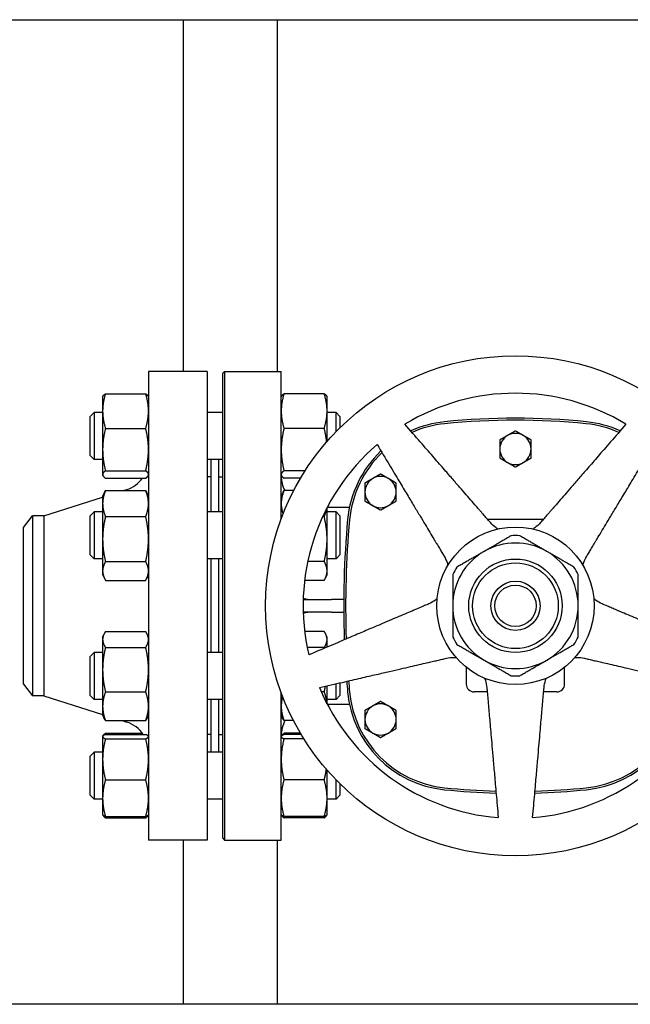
# Model space of a CAD drawing. Header units: inches. Extents: x 18 to 846, y -67 to 561.
# Tile 496 of 656: x 489.5 to 499.27, y 277.29 to 293.04. Entities that reach past the tile are written whole.
import ezdxf

# ---------------------------------------------------------------- set-up
doc = ezdxf.new("R2010")
doc.units = ezdxf.units.IN
doc.header["$LTSCALE"] = 24
doc.header["$MEASUREMENT"] = 0
doc.layers.add('Visible (ANSI)', color=7, linetype='Continuous', lineweight=30)

msp = doc.modelspace()

# ---------------------------------------------------------------- linework, layer by layer
at = {"layer": 'Visible (ANSI)'}
for p, q in [((476.73293, 293.04286), (505.92843, 293.04286)), ((492.11593, 293.04286), (492.11593, 287.41786)), ((493.61593, 293.04286), (493.61593, 287.41786)), ((491.55843, 287.41786), (491.55843, 279.91786)), ((492.49843, 287.41786), (491.55843, 287.41786)), ((492.49843, 287.41786), (492.49843, 279.91786)), ((492.74593, 287.38661), (492.77718, 287.41786)), ((492.74593, 279.94911), (492.74593, 287.38661)), ((492.77718, 287.41786), (492.77718, 279.91786)), ((492.77718, 287.41786), (493.68343, 287.41786)), ((493.68343, 285.05981), (493.68343, 287.41786)), ((490.82443, 287.00907), (490.82858, 287.01797)), ((490.82443, 287.00907), (490.82443, 286.78257)), ((490.86952, 287.06055), (491.51334, 287.06055)), ((491.55843, 287.00907), (491.55428, 287.01797)), ((493.68343, 287.00907), (493.68758, 287.01797)), ((494.37234, 287.06055), (493.72852, 287.06055)), ((494.41743, 287.00907), (494.41328, 287.01797)), ((494.41743, 286.78257), (494.41743, 287.00907)), ((490.62343, 286.69657), (490.68593, 286.75907)), ((490.62343, 286.07157), (490.62343, 286.69657)), ((490.68593, 286.75907), (490.68593, 286.00907)), ((490.82443, 286.75907), (490.68593, 286.75907)), ((490.82443, 286.78257), (490.82443, 286.16634)), ((492.74593, 286.75907), (492.49843, 286.75907)), ((494.41743, 286.29536), (494.41743, 286.78257)), ((494.56093, 286.75907), (494.41743, 286.75907)), ((494.56093, 286.45152), (494.56093, 286.75907)), ((494.62343, 286.69657), (494.56093, 286.75907)), ((494.62343, 286.69657), (494.62343, 286.5146)), ((490.86952, 286.50458), (491.51334, 286.50458)), ((494.37234, 286.50458), (493.72852, 286.50458)), ((490.62343, 286.07157), (490.68593, 286.00907)), ((490.82443, 286.16634), (490.82443, 285.76785)), ((490.82443, 286.00907), (490.68593, 286.00907)), ((492.74593, 286.00907), (492.49843, 286.00907)), ((492.55843, 286.00907), (492.55843, 285.16795)), ((492.67843, 286.00907), (492.67843, 285.16795)), ((490.82443, 285.76785), (490.82443, 285.75907)), ((490.82443, 285.75907), (490.82858, 285.75017)), ((490.86952, 285.8281), (491.51334, 285.8281)), ((490.86952, 285.70759), (491.51334, 285.70759)), ((491.55843, 285.75907), (491.55428, 285.75017)), ((492.55843, 285.72786), (492.49843, 285.72786)), ((492.68343, 285.16795), (492.68343, 285.72786)), ((492.68343, 285.72786), (492.74593, 285.72786)), ((493.68343, 285.75907), (493.68758, 285.75017)), ((494.06692, 285.8281), (493.72852, 285.8281)), ((493.99257, 285.70759), (493.72852, 285.70759)), ((492.68343, 285.60786), (492.67843, 285.60786)), ((489.8851, 285.10786), (490.82443, 285.40538)), ((490.82443, 285.41795), (490.85355, 285.48041)), ((490.82443, 285.41795), (490.82443, 285.30249)), ((490.86952, 285.51145), (491.51334, 285.51145)), ((491.15932, 285.51145), (491.2094, 285.52732)), ((491.55843, 285.41795), (491.5293, 285.48041)), ((493.68343, 285.41795), (493.71255, 285.48041)), ((493.88361, 285.51145), (493.72852, 285.51145)), ((490.82443, 285.30249), (490.82443, 284.73427)), ((494.41743, 284.73427), (494.41743, 285.2375)), ((494.42013, 285.24267), (494.77633, 285.24267)), ((489.55843, 284.92036), (489.7023, 285.10786)), ((489.8851, 285.10786), (489.7023, 285.10786)), ((489.7023, 285.10786), (489.7023, 282.22786)), ((489.8851, 285.10786), (489.8851, 282.22786)), ((490.62343, 285.10545), (490.68593, 285.16795)), ((490.62343, 284.48045), (490.62343, 285.10545)), ((490.68593, 285.16795), (490.68593, 284.41795)), ((490.82443, 285.16795), (490.68593, 285.16795)), ((490.86952, 285.09352), (491.51334, 285.09352)), ((492.74593, 285.16795), (492.49843, 285.16795)), ((494.37234, 285.09352), (494.34676, 285.09352)), ((494.56093, 285.16795), (494.41743, 285.16795)), ((494.56093, 284.41795), (494.56093, 285.16795)), ((494.62343, 285.10545), (494.56093, 285.16795)), ((494.62343, 285.10545), (494.62343, 284.48045)), ((489.55843, 282.41536), (489.55843, 284.92036)), ((497.87614, 285.04582), (496.99071, 285.04582)), ((490.82443, 284.73427), (490.82443, 284.22474)), ((494.41743, 284.22474), (494.41743, 284.73427)), ((490.62343, 284.48045), (490.68593, 284.41795)), ((494.62343, 284.48045), (494.56093, 284.41795)), ((490.82443, 284.41795), (490.68593, 284.41795)), ((490.86952, 284.37502), (491.51334, 284.37502)), ((492.74593, 284.41795), (492.49843, 284.41795)), ((492.55843, 284.41795), (492.55843, 282.91778)), ((492.67843, 284.41795), (492.67843, 282.91778)), ((492.68343, 282.91778), (492.68343, 284.41795)), ((494.37234, 284.37502), (494.10778, 284.37502)), ((494.56093, 284.41795), (494.41743, 284.41795)), ((490.82443, 284.22474), (490.82443, 284.16795)), ((490.82443, 284.16795), (490.85355, 284.1055)), ((491.55843, 284.16795), (491.5293, 284.1055)), ((494.41743, 284.16795), (494.3883, 284.1055)), ((494.41743, 284.16795), (494.41743, 284.22474)), ((490.86952, 284.07445), (491.51334, 284.07445)), ((494.37234, 284.07445), (494.05783, 284.07445)), ((494.0349, 283.76786), (494.48843, 283.76786)), ((494.68376, 283.76786), (494.48843, 283.76786)), ((494.48843, 283.56786), (494.0349, 283.56786)), ((494.48843, 283.56786), (494.68376, 283.56786)), ((490.82443, 283.16778), (490.84391, 283.20954)), ((490.86952, 283.25433), (491.51334, 283.25433)), ((491.55843, 283.16778), (491.53895, 283.20954)), ((494.37234, 283.25433), (494.05867, 283.25433)), ((494.41743, 283.16778), (494.39795, 283.20954)), ((490.82443, 283.16778), (490.82443, 283.12862)), ((490.82443, 283.12862), (490.82443, 282.64714)), ((494.41743, 283.12862), (494.41743, 283.16778)), ((494.41743, 283.00676), (494.41743, 283.12862)), ((490.62343, 282.85528), (490.68593, 282.91778)), ((490.68593, 282.91778), (490.68593, 282.16778)), ((490.82443, 282.91778), (490.68593, 282.91778)), ((490.86952, 283.00292), (491.51334, 283.00292)), ((492.74593, 282.91778), (492.49843, 282.91778)), ((494.37234, 283.00292), (494.09909, 283.00292)), ((490.62343, 282.23028), (490.62343, 282.85528)), ((490.82443, 282.64714), (490.82443, 282.06129)), ((496.64603, 282.6844), (496.64603, 282.41491)), ((498.22083, 282.41491), (498.22083, 282.6844)), ((489.55843, 282.41536), (489.7023, 282.22786)), ((494.56093, 282.16778), (494.56093, 282.41981)), ((494.62343, 282.43424), (494.62343, 282.23028)), ((490.86952, 282.29136), (491.51334, 282.29136)), ((493.68343, 279.91786), (493.68343, 282.27592)), ((494.37234, 282.29136), (494.32453, 282.29136)), ((494.41743, 282.09823), (494.41743, 282.38668)), ((496.98191, 282.28991), (496.77103, 282.28991)), ((498.09583, 282.28991), (497.88495, 282.28991)), ((489.8851, 282.22786), (489.7023, 282.22786)), ((489.8851, 282.22786), (490.82443, 281.93035)), ((490.62343, 282.23028), (490.68593, 282.16778)), ((490.82443, 282.16778), (490.68593, 282.16778)), ((492.74593, 282.16778), (492.49843, 282.16778)), ((492.55843, 282.16778), (492.55843, 281.32666)), ((492.67843, 282.16778), (492.67843, 281.32666)), ((492.68343, 281.60786), (492.68343, 282.16778)), ((494.56093, 282.16778), (494.41743, 282.16778)), ((494.42013, 282.09306), (494.77633, 282.09306)), ((494.62343, 282.23028), (494.56093, 282.16778)), ((490.82443, 282.06129), (490.82443, 281.91778)), ((490.82443, 281.91778), (490.84391, 281.87601)), ((490.86952, 281.83122), (491.51334, 281.83122)), ((491.13739, 281.83122), (491.2094, 281.80841)), ((491.55843, 281.91778), (491.53895, 281.87601)), ((493.68343, 281.91778), (493.70291, 281.87601)), ((493.88002, 281.83122), (493.72852, 281.83122)), ((490.86952, 281.62814), (491.46111, 281.62814)), ((492.68343, 281.72786), (492.67843, 281.72786)), ((493.99257, 281.62814), (493.72852, 281.62814)), ((490.82443, 281.57666), (490.82572, 281.57943)), ((490.82443, 281.57666), (490.82443, 281.5739)), ((490.82443, 281.5739), (490.82443, 281.21196)), ((490.82572, 281.57943), (490.82858, 281.58556)), ((490.86952, 281.60778), (491.51334, 281.60778)), ((490.86952, 281.54002), (491.51334, 281.54002)), ((491.55843, 281.57666), (491.55714, 281.57943)), ((492.55843, 281.60786), (492.49843, 281.60786)), ((492.68343, 281.60786), (492.74593, 281.60786)), ((493.68343, 281.57666), (493.68472, 281.57943)), ((493.68472, 281.57943), (493.68758, 281.58556)), ((494.00472, 281.60778), (493.72852, 281.60778)), ((494.04636, 281.54002), (493.72852, 281.54002)), ((490.62343, 281.26416), (490.68593, 281.32666)), ((490.68593, 281.32666), (490.68593, 280.57666)), ((490.82443, 281.32666), (490.68593, 281.32666)), ((492.74593, 281.32666), (492.49843, 281.32666)), ((490.62343, 280.63916), (490.62343, 281.26416)), ((490.82443, 281.21196), (490.82443, 280.58972)), ((494.41743, 280.58972), (494.41743, 281.04037)), ((490.86952, 280.8839), (491.51334, 280.8839)), ((494.37234, 280.8839), (493.72852, 280.8839)), ((494.56093, 280.57666), (494.56093, 280.88421)), ((494.62343, 280.82113), (494.62343, 280.63916)), ((490.62343, 280.63916), (490.68593, 280.57666)), ((490.82443, 280.57666), (490.68593, 280.57666)), ((490.82443, 280.58972), (490.82443, 280.32666)), ((492.74593, 280.57666), (492.49843, 280.57666)), ((494.41743, 280.32666), (494.41743, 280.58972)), ((494.56093, 280.57666), (494.41743, 280.57666)), ((494.62343, 280.63916), (494.56093, 280.57666)), ((490.82443, 280.32666), (490.82572, 280.32389)), ((490.82572, 280.32389), (490.82858, 280.31776)), ((490.86952, 280.29554), (491.51334, 280.29554)), ((490.86952, 280.27518), (491.51334, 280.27518)), ((491.55714, 280.32389), (491.55428, 280.31776)), ((491.55843, 280.32666), (491.55714, 280.32389)), ((493.68343, 280.32666), (493.68472, 280.32389)), ((493.68472, 280.32389), (493.68758, 280.31776)), ((494.37234, 280.29554), (493.72852, 280.29554)), ((494.37234, 280.27518), (493.72852, 280.27518)), ((494.41614, 280.32389), (494.41328, 280.31776)), ((494.41743, 280.32666), (494.41614, 280.32389)), ((492.49843, 279.91786), (491.55843, 279.91786)), ((492.11593, 279.91786), (492.11593, 277.29286)), ((492.74593, 279.94911), (492.77718, 279.91786)), ((492.77718, 279.91786), (493.68343, 279.91786)), ((493.61593, 279.91786), (493.61593, 277.29286)), ((505.92843, 277.29286), (476.73293, 277.29286))]:
    msp.add_line(p, q, dxfattribs=at)
for radius in [4, 1.25984, 0.74803, 0.68553, 0.3937, 0.3312]:
    msp.add_circle((497.43343, 283.66786), radius, dxfattribs=at)
for centre, radius, start, end in [((497.43343, 283.66786), 3.4, 58.64927, 121.35073), ((497.43343, 275.44739), 11.22047, 84.182164, 95.817836), ((496.47165, 284.88671), 1.73228, 95.817836, 114.357428), ((496.47165, 284.88671), 1.70103, 95.817836, 114.042525), ((497.43343, 275.44739), 11.18922, 84.182164, 95.817836), ((498.39521, 284.88671), 1.70103, 65.957475, 84.182165), ((498.39521, 284.88671), 1.73228, 65.642572, 84.182165), ((497.43343, 286.17574), 0.25, 120, 180), ((497.43343, 286.17574), 0.25, 60, 120), ((497.43343, 286.17574), 0.25, 0, 60), ((497.43343, 283.66786), 3.4, 130.64927, 193.35073), ((496.47165, 284.88671), 1.73228, 133.442646, 174.744707), ((496.47165, 284.88671), 1.70103, 133.674999, 174.744707), ((497.43343, 286.17574), 0.25, 180, 240), ((497.43343, 286.17574), 0.25, 300, 0), ((497.43343, 286.17574), 0.25, 240, 300), ((491.05843, 286.00398), 0.5, 287.574716, 323.645749), ((494.18343, 285.74267), 0.5, 180, 207.543912), ((495.27398, 285.48676), 0.25, 60, 120), ((495.27398, 285.48676), 0.25, 120, 180), ((495.27398, 285.48676), 0.25, 0, 60), ((495.27398, 285.48676), 0.25, 180, 240), ((495.27398, 285.48676), 0.25, 300, 0), ((495.27398, 285.48676), 0.25, 240, 300), ((509.7228, 283.66786), 15.03937, 174.744704, 182.072997), ((509.7228, 283.66786), 15.00812, 174.744704, 182.027369), ((497.43343, 283.66786), 1.12205, 86.525352, 93.474648), ((497.43343, 283.66786), 1.00394, 60, 120), ((497.43343, 283.66786), 1.00394, 120, 180), ((497.43343, 283.66786), 1.00394, 0, 60), ((497.43343, 283.66786), 1.12205, 146.525352, 153.474648), ((497.43343, 283.66786), 1.12205, 26.525352, 33.474648), ((497.43343, 283.66786), 1.00394, 180, 240), ((497.43343, 283.66786), 1.00394, 300, 0), ((497.43343, 283.66786), 1.12205, 206.525352, 213.474648), ((497.43343, 283.66786), 1.12205, 326.525352, 333.474648), ((497.43343, 283.66786), 1.00394, 240, 300), ((509.7228, 283.66786), 15.03937, 184.60919, 185.255296), ((509.7228, 283.66786), 15.00812, 184.591592, 185.255296), ((496.77103, 282.41491), 0.125, 180, 270), ((497.43343, 283.66786), 1.12205, 266.525352, 273.474648), ((498.09583, 282.41491), 0.125, 270, 0), ((497.43343, 283.66786), 3.4, 202.64927, 265.35073), ((496.47165, 282.44902), 1.73228, 185.255296, 264.182161), ((496.47165, 282.44902), 1.70103, 185.255296, 264.182161), ((497.43343, 283.66786), 3.4, 274.64927, 337.35073), ((498.39521, 282.44902), 1.70103, 275.817836, 354.744707), ((498.39521, 282.44902), 1.73228, 275.817836, 354.744707), ((495.27398, 281.84897), 0.25, 60, 120), ((495.27398, 281.84897), 0.25, 120, 180), ((495.27398, 281.84897), 0.25, 0, 60), ((491.05843, 281.33175), 0.5, 33.50812, 72.425284), ((494.18343, 281.59306), 0.5, 151.554839, 180), ((495.27398, 281.84897), 0.25, 180, 240), ((495.27398, 281.84897), 0.25, 300, 0), ((495.27398, 281.84897), 0.25, 240, 300), ((497.43343, 291.88834), 11.22047, 264.182163, 268.416919), ((497.43343, 291.88834), 11.18922, 264.182163, 268.398452), ((497.43343, 291.88834), 11.22047, 271.583081, 275.817836), ((497.43343, 291.88834), 11.18922, 271.601548, 275.817836)]:
    msp.add_arc(centre, radius, start, end, dxfattribs=at)
for points, weights in [([(490.86952, 287.06055), (490.82443, 286.91158), (490.82443, 286.78257)], [1, 1.0379548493, 1]), ([(490.82858, 287.01797), (490.83786, 287.03788), (490.86952, 287.06055)], [1.01611555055, 1.02634702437, 1]), ([(491.51334, 287.06055), (491.54499, 287.03788), (491.55428, 287.01797)], [1, 1.02634702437, 1.01611555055]), ([(491.55843, 286.78257), (491.55843, 286.91158), (491.51334, 287.06055)], [1, 1.0379548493, 1]), ([(493.72852, 287.06055), (493.68343, 286.91158), (493.68343, 286.78257)], [1, 1.0379548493, 1]), ([(493.68758, 287.01797), (493.69686, 287.03788), (493.72852, 287.06055)], [1.01611555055, 1.02634702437, 1]), ([(494.41743, 286.78257), (494.41743, 286.91158), (494.37234, 287.06055)], [1, 1.0379548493, 1]), ([(494.37234, 287.06055), (494.40399, 287.03788), (494.41328, 287.01797)], [1, 1.02634702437, 1.01611555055]), ([(490.82443, 286.78257), (490.82443, 286.65355), (490.86952, 286.50458)], [1, 1.0379548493, 1]), ([(491.51334, 286.50458), (491.55843, 286.65355), (491.55843, 286.78257)], [1, 1.0379548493, 1]), ([(493.68343, 286.78257), (493.68343, 286.65355), (493.72852, 286.50458)], [1, 1.0379548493, 1]), ([(494.37234, 286.50458), (494.41743, 286.65355), (494.41743, 286.78257)], [1, 1.0379548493, 1]), ([(490.86952, 286.50458), (490.82443, 286.32332), (490.82443, 286.16634)], [1, 1.0379548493, 1]), ([(491.55843, 286.16634), (491.55843, 286.32332), (491.51334, 286.50458)], [1, 1.0379548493, 1]), ([(493.72852, 286.50458), (493.68343, 286.32332), (493.68343, 286.16634)], [1, 1.0379548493, 1]), ([(494.41119, 286.28819), (494.4009, 286.38976), (494.37234, 286.50458)], [1.01779547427, 1.02371349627, 1]), ([(497.0323, 284.99797), (496.63553, 285.45441), (495.66449, 286.57146)], [2.0263127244, 1.58117079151, 1]), ([(499.20237, 286.57146), (498.23133, 285.45441), (497.83455, 284.99797)], [1, 1.58117079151, 2.0263127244]), ([(497.30843, 286.39225), (497.25042, 286.35875), (497.18343, 286.32008)], [1, 1.04314139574, 1.01001874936]), ([(497.43343, 286.46441), (497.36644, 286.42574), (497.30843, 286.39225)], [1.01001874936, 1.04314139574, 1]), ([(497.55843, 286.39225), (497.50042, 286.42574), (497.43343, 286.46441)], [1, 1.04314139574, 1.01001874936]), ([(497.68343, 286.32008), (497.61644, 286.35875), (497.55843, 286.39225)], [1.01001874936, 1.04314139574, 1]), ([(495.21858, 286.24748), (495.98089, 284.97879), (496.29238, 284.46038)], [1, 1.58117079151, 2.0263127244]), ([(497.18343, 286.32008), (497.18343, 286.24273), (497.18343, 286.17574)], [1.01001874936, 1.04314139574, 1]), ([(497.68343, 286.17574), (497.68343, 286.24273), (497.68343, 286.32008)], [1, 1.04314139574, 1.01001874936]), ([(498.57448, 284.46038), (498.88597, 284.97879), (499.64828, 286.24748)], [2.0263127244, 1.58117079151, 1]), ([(490.82443, 286.16634), (490.82443, 286.00936), (490.86952, 285.8281)], [1, 1.0379548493, 1]), ([(491.51334, 285.8281), (491.55843, 286.00936), (491.55843, 286.16634)], [1, 1.0379548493, 1]), ([(493.68343, 286.16634), (493.68343, 286.00936), (493.72852, 285.8281)], [1, 1.0379548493, 1]), ([(497.18343, 286.17574), (497.18343, 286.10875), (497.18343, 286.0314)], [1, 1.04314139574, 1.01001874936]), ([(497.18343, 286.0314), (497.25042, 285.99273), (497.30843, 285.95923)], [1.01001874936, 1.04314139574, 1]), ([(497.55843, 285.95923), (497.61644, 285.99273), (497.68343, 286.0314)], [1, 1.04314139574, 1.01001874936]), ([(497.68343, 286.0314), (497.68343, 286.10875), (497.68343, 286.17574)], [1.01001874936, 1.04314139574, 1]), ([(497.30843, 285.95923), (497.36644, 285.92574), (497.43343, 285.88706)], [1, 1.04314139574, 1.01001874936]), ([(497.43343, 285.88706), (497.50042, 285.92574), (497.55843, 285.95923)], [1.01001874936, 1.04314139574, 1]), ([(490.86952, 285.8281), (490.82443, 285.79581), (490.82443, 285.76785)], [1, 1.0379548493, 1]), ([(490.82443, 285.76785), (490.82443, 285.73988), (490.86952, 285.70759)], [1, 1.0379548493, 1]), ([(491.55843, 285.76785), (491.55843, 285.79581), (491.51334, 285.8281)], [1, 1.0379548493, 1]), ([(491.51334, 285.70759), (491.55843, 285.73988), (491.55843, 285.76785)], [1, 1.0379548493, 1]), ([(493.72852, 285.8281), (493.68343, 285.79581), (493.68343, 285.76785)], [1, 1.0379548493, 1]), ([(493.68343, 285.76785), (493.68343, 285.73988), (493.72852, 285.70759)], [1, 1.0379548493, 1]), ([(495.27398, 285.77544), (495.20699, 285.73676), (495.14898, 285.70327)], [1.01001874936, 1.04314139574, 1]), ([(495.39898, 285.70327), (495.34097, 285.73676), (495.27398, 285.77544)], [1, 1.04314139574, 1.01001874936]), ([(495.14898, 285.70327), (495.09097, 285.66978), (495.02398, 285.6311)], [1, 1.04314139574, 1.01001874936]), ([(495.02398, 285.6311), (495.02398, 285.55375), (495.02398, 285.48676)], [1.01001874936, 1.04314139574, 1]), ([(495.52398, 285.6311), (495.45699, 285.66978), (495.39898, 285.70327)], [1.01001874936, 1.04314139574, 1]), ([(495.52398, 285.48676), (495.52398, 285.55375), (495.52398, 285.6311)], [1, 1.04314139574, 1.01001874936]), ([(490.86952, 285.51145), (490.82443, 285.39947), (490.82443, 285.30249)], [1, 1.0379548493, 1]), ([(490.85355, 285.48041), (490.86062, 285.49556), (490.86952, 285.51145)], [1.01175569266, 1.00727059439, 1]), ([(491.55843, 285.30249), (491.55843, 285.39947), (491.51334, 285.51145)], [1, 1.0379548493, 1]), ([(491.51334, 285.51145), (491.52224, 285.49556), (491.5293, 285.48041)], [1, 1.00727059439, 1.01175569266]), ([(493.72852, 285.51145), (493.68343, 285.39947), (493.68343, 285.30249)], [1, 1.0379548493, 1]), ([(493.71255, 285.48041), (493.71962, 285.49556), (493.72852, 285.51145)], [1.01175569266, 1.00727059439, 1]), ([(495.02398, 285.48676), (495.02398, 285.41978), (495.02398, 285.34242)], [1, 1.04314139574, 1.01001874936]), ([(495.52398, 285.34242), (495.52398, 285.41978), (495.52398, 285.48676)], [1.01001874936, 1.04314139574, 1]), ([(490.82443, 285.30249), (490.82443, 285.20551), (490.86952, 285.09352)], [1, 1.0379548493, 1]), ([(491.51334, 285.09352), (491.55843, 285.20551), (491.55843, 285.30249)], [1, 1.0379548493, 1]), ([(493.68343, 285.30249), (493.68343, 285.22334), (493.7127, 285.13625)], [1, 1.03075886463, 1.01166334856]), ([(495.02398, 285.34242), (495.09097, 285.30375), (495.14898, 285.27026)], [1.01001874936, 1.04314139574, 1]), ([(495.14898, 285.27026), (495.20699, 285.23676), (495.27398, 285.19809)], [1, 1.04314139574, 1.01001874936]), ([(495.27398, 285.19809), (495.34097, 285.23676), (495.39898, 285.27026)], [1.01001874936, 1.04314139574, 1]), ([(495.39898, 285.27026), (495.45699, 285.30375), (495.52398, 285.34242)], [1, 1.04314139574, 1.01001874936]), ([(490.86952, 285.09352), (490.82443, 284.901), (490.82443, 284.73427)], [1, 1.0379548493, 1]), ([(491.55843, 284.73427), (491.55843, 284.901), (491.51334, 285.09352)], [1, 1.0379548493, 1]), ([(494.37234, 285.09352), (494.40033, 285.16304), (494.41076, 285.22461)], [1, 1.02322609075, 1.01802623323]), ([(494.41743, 284.73427), (494.41743, 284.901), (494.37234, 285.09352)], [1, 1.0379548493, 1]), ([(497.36543, 284.78785), (497.13639, 284.65561), (496.93146, 284.5373)], [1.0171026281, 1.03775343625, 1]), ([(497.9354, 284.5373), (497.73047, 284.65561), (497.50143, 284.78785)], [1, 1.03775343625, 1.0171026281]), ([(490.82443, 284.73427), (490.82443, 284.56754), (490.86952, 284.37502)], [1, 1.0379548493, 1]), ([(491.51334, 284.37502), (491.55843, 284.56754), (491.55843, 284.73427)], [1, 1.0379548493, 1]), ([(494.37234, 284.37502), (494.41743, 284.56754), (494.41743, 284.73427)], [1, 1.0379548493, 1]), ([(496.93146, 284.5373), (496.72653, 284.41898), (496.4975, 284.28675)], [1, 1.03775343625, 1.0171026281]), ([(498.36936, 284.28675), (498.14033, 284.41898), (497.9354, 284.5373)], [1.0171026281, 1.03775343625, 1]), ([(490.86952, 284.37502), (490.82443, 284.29448), (490.82443, 284.22474)], [1, 1.0379548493, 1]), ([(491.55843, 284.22474), (491.55843, 284.29448), (491.51334, 284.37502)], [1, 1.0379548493, 1]), ([(494.41743, 284.22474), (494.41743, 284.29448), (494.37234, 284.37502)], [1, 1.0379548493, 1]), ([(490.82443, 284.22474), (490.82443, 284.15499), (490.86952, 284.07445)], [1, 1.0379548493, 1]), ([(491.51334, 284.07445), (491.55843, 284.15499), (491.55843, 284.22474)], [1, 1.0379548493, 1]), ([(494.37234, 284.07445), (494.41743, 284.15499), (494.41743, 284.22474)], [1, 1.0379548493, 1]), ([(496.42949, 284.16896), (496.42949, 283.90449), (496.42949, 283.66786)], [1.0171026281, 1.03775343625, 1]), ([(498.43737, 283.66786), (498.43737, 283.90449), (498.43737, 284.16896)], [1, 1.03775343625, 1.0171026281]), ([(496.04447, 283.6974), (495.48776, 283.46109), (494.12531, 282.88277)], [2.0263127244, 1.58117079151, 1]), ([(496.42949, 283.66786), (496.42949, 283.43123), (496.42949, 283.16677)], [1, 1.03775343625, 1.0171026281]), ([(498.43737, 283.16677), (498.43737, 283.43123), (498.43737, 283.66786)], [1.0171026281, 1.03775343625, 1]), ([(500.74154, 282.88277), (499.3791, 283.46109), (498.82239, 283.6974)], [1, 1.58117079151, 2.0263127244]), ([(490.86952, 283.25433), (490.82443, 283.18696), (490.82443, 283.12862)], [1, 1.0379548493, 1]), ([(491.55843, 283.12862), (491.55843, 283.18696), (491.51334, 283.25433)], [1, 1.0379548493, 1]), ([(494.41743, 283.12862), (494.41743, 283.18696), (494.37234, 283.25433)], [1, 1.0379548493, 1]), ([(490.82443, 283.12862), (490.82443, 283.07028), (490.86952, 283.00292)], [1, 1.0379548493, 1]), ([(491.51334, 283.00292), (491.55843, 283.07028), (491.55843, 283.12862)], [1, 1.0379548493, 1]), ([(494.37234, 283.00292), (494.41743, 283.07028), (494.41743, 283.12862)], [1, 1.0379548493, 1]), ([(496.4975, 283.04898), (496.72653, 282.91674), (496.93146, 282.79843)], [1.0171026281, 1.03775343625, 1]), ([(497.9354, 282.79843), (498.14033, 282.91674), (498.36936, 283.04898)], [1, 1.03775343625, 1.0171026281]), ([(490.86952, 283.00292), (490.82443, 282.81226), (490.82443, 282.64714)], [1, 1.0379548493, 1]), ([(491.55843, 282.64714), (491.55843, 282.81226), (491.51334, 283.00292)], [1, 1.0379548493, 1]), ([(494.37559, 282.989), (494.374, 282.99592), (494.37234, 283.00292)], [1.00259078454, 1.00134290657, 1]), ([(494.29564, 282.35856), (495.73781, 282.69151), (496.32709, 282.82756)], [1, 1.58117079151, 2.0263127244]), ([(496.93146, 282.79843), (497.13639, 282.68011), (497.36543, 282.54788)], [1, 1.03775343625, 1.0171026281]), ([(497.50143, 282.54788), (497.73047, 282.68011), (497.9354, 282.79843)], [1.0171026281, 1.03775343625, 1]), ([(498.53976, 282.82756), (499.12905, 282.69151), (500.57122, 282.35856)], [2.0263127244, 1.58117079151, 1]), ([(490.82443, 282.64714), (490.82443, 282.48202), (490.86952, 282.29136)], [1, 1.0379548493, 1]), ([(491.51334, 282.29136), (491.55843, 282.48202), (491.55843, 282.64714)], [1, 1.0379548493, 1]), ([(490.86952, 282.29136), (490.82443, 282.16807), (490.82443, 282.06129)], [1, 1.0379548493, 1]), ([(491.55843, 282.06129), (491.55843, 282.16807), (491.51334, 282.29136)], [1, 1.0379548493, 1]), ([(494.37234, 282.29136), (494.38321, 282.33731), (494.39135, 282.38066)], [1, 1.00889011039, 1.01361558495]), ([(494.41598, 282.10101), (494.40956, 282.18959), (494.37234, 282.29136)], [1.011202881, 1.03112406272, 1]), ([(496.97613, 282.35601), (497.02884, 281.75352), (497.15784, 280.27905)], [2.03628035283, 1.58894872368, 1.0049190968]), ([(497.70902, 280.27905), (497.83802, 281.75352), (497.89073, 282.35601)], [1.0049190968, 1.58894872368, 2.03628035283]), ([(493.70527, 282.21844), (493.68343, 282.13703), (493.68343, 282.06129)], [1.01589404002, 1.0266269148, 1]), ([(495.27398, 282.13764), (495.20699, 282.09897), (495.14898, 282.06547)], [1.01001874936, 1.04314139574, 1]), ([(495.39898, 282.06547), (495.34097, 282.09897), (495.27398, 282.13764)], [1, 1.04314139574, 1.01001874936]), ([(490.82443, 282.06129), (490.82443, 281.95451), (490.86952, 281.83122)], [1, 1.0379548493, 1]), ([(491.51334, 281.83122), (491.55843, 281.95451), (491.55843, 282.06129)], [1, 1.0379548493, 1]), ([(493.68343, 282.06129), (493.68343, 281.95451), (493.72852, 281.83122)], [1, 1.0379548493, 1]), ([(495.14898, 282.06547), (495.09097, 282.03198), (495.02398, 281.9933)], [1, 1.04314139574, 1.01001874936]), ([(495.02398, 281.9933), (495.02398, 281.91595), (495.02398, 281.84897)], [1.01001874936, 1.04314139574, 1]), ([(495.52398, 281.9933), (495.45699, 282.03198), (495.39898, 282.06547)], [1.01001874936, 1.04314139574, 1]), ([(495.52398, 281.84897), (495.52398, 281.91595), (495.52398, 281.9933)], [1, 1.04314139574, 1.01001874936]), ([(490.86952, 281.83122), (490.85393, 281.8545), (490.84391, 281.87601)], [1, 1.01279805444, 1.01696531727]), ([(491.53895, 281.87601), (491.52892, 281.8545), (491.51334, 281.83122)], [1.01696531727, 1.01279805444, 1]), ([(493.72852, 281.83122), (493.71293, 281.8545), (493.70291, 281.87601)], [1, 1.01279805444, 1.01696531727]), ([(495.02398, 281.84897), (495.02398, 281.78198), (495.02398, 281.70463)], [1, 1.04314139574, 1.01001874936]), ([(495.52398, 281.70463), (495.52398, 281.78198), (495.52398, 281.84897)], [1.01001874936, 1.04314139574, 1]), ([(490.82858, 281.58556), (490.83786, 281.60547), (490.86952, 281.62814)], [1.01611555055, 1.02634702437, 1]), ([(490.86952, 281.62814), (490.86597, 281.61643), (490.86272, 281.60495)], [1, 1.00288298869, 1.00532800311]), ([(493.68758, 281.58556), (493.69686, 281.60547), (493.72852, 281.62814)], [1.01611555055, 1.02634702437, 1]), ([(493.72852, 281.62814), (493.72497, 281.61643), (493.72172, 281.60495)], [1, 1.00288298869, 1.00532800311]), ([(495.02398, 281.70463), (495.09097, 281.66595), (495.14898, 281.63246)], [1.01001874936, 1.04314139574, 1]), ([(495.14898, 281.63246), (495.20699, 281.59897), (495.27398, 281.56029)], [1, 1.04314139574, 1.01001874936]), ([(495.27398, 281.56029), (495.34097, 281.59897), (495.39898, 281.63246)], [1.01001874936, 1.04314139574, 1]), ([(495.39898, 281.63246), (495.45699, 281.66595), (495.52398, 281.70463)], [1, 1.04314139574, 1.01001874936]), ([(490.86952, 281.60778), (490.82443, 281.58962), (490.82443, 281.5739)], [1, 1.0379548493, 1]), ([(490.82443, 281.5739), (490.82443, 281.55817), (490.86952, 281.54002)], [1, 1.0379548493, 1]), ([(490.86952, 281.54002), (490.82443, 281.36421), (490.82443, 281.21196)], [1, 1.0379548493, 1]), ([(491.55843, 281.5739), (491.55843, 281.58962), (491.51334, 281.60778)], [1, 1.0379548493, 1]), ([(491.51334, 281.54002), (491.55843, 281.55817), (491.55843, 281.5739)], [1, 1.0379548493, 1]), ([(491.55843, 281.21196), (491.55843, 281.36421), (491.51334, 281.54002)], [1, 1.0379548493, 1]), ([(493.72852, 281.60778), (493.68343, 281.58962), (493.68343, 281.5739)], [1, 1.0379548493, 1]), ([(493.68343, 281.5739), (493.68343, 281.55817), (493.72852, 281.54002)], [1, 1.0379548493, 1]), ([(493.72852, 281.54002), (493.68343, 281.36421), (493.68343, 281.21196)], [1, 1.0379548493, 1]), ([(490.82443, 281.21196), (490.82443, 281.0597), (490.86952, 280.8839)], [1, 1.0379548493, 1]), ([(491.51334, 280.8839), (491.55843, 281.0597), (491.55843, 281.21196)], [1, 1.0379548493, 1]), ([(493.68343, 281.21196), (493.68343, 281.0597), (493.72852, 280.8839)], [1, 1.0379548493, 1]), ([(494.37234, 280.8839), (494.39521, 280.97306), (494.40627, 281.05323)], [1, 1.01889530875, 1.01897706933]), ([(490.86952, 280.8839), (490.82443, 280.72625), (490.82443, 280.58972)], [1, 1.0379548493, 1]), ([(491.55843, 280.58972), (491.55843, 280.72625), (491.51334, 280.8839)], [1, 1.0379548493, 1]), ([(493.72852, 280.8839), (493.68343, 280.72625), (493.68343, 280.58972)], [1, 1.0379548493, 1]), ([(494.41743, 280.58972), (494.41743, 280.72625), (494.37234, 280.8839)], [1, 1.0379548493, 1]), ([(490.82443, 280.58972), (490.82443, 280.45319), (490.86952, 280.29554)], [1, 1.0379548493, 1]), ([(491.51334, 280.29554), (491.55843, 280.45319), (491.55843, 280.58972)], [1, 1.0379548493, 1]), ([(493.68343, 280.58972), (493.68343, 280.45319), (493.72852, 280.29554)], [1, 1.0379548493, 1]), ([(494.37234, 280.29554), (494.41743, 280.45319), (494.41743, 280.58972)], [1, 1.0379548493, 1]), ([(490.86952, 280.29554), (490.83187, 280.3107), (490.82572, 280.32389)], [1, 1.0314924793, 1.01072411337]), ([(490.82694, 280.32169), (490.83485, 280.30001), (490.86952, 280.27518)], [1.01375847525, 1.02892942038, 1]), ([(491.55714, 280.32389), (491.55099, 280.3107), (491.51334, 280.29554)], [1.01072411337, 1.0314924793, 1]), ([(491.51334, 280.27518), (491.54801, 280.30001), (491.55591, 280.32169)], [1, 1.02892942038, 1.01375847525]), ([(493.72852, 280.29554), (493.69087, 280.3107), (493.68472, 280.32389)], [1, 1.0314924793, 1.01072411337]), ([(493.68594, 280.32169), (493.69385, 280.30001), (493.72852, 280.27518)], [1.01375847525, 1.02892942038, 1]), ([(494.41614, 280.32389), (494.40999, 280.3107), (494.37234, 280.29554)], [1.01072411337, 1.0314924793, 1]), ([(494.37234, 280.27518), (494.40701, 280.30001), (494.41491, 280.32169)], [1, 1.02892942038, 1.01375847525])]:
    msp.add_rational_spline(points, weights, degree=2, dxfattribs=at)
for points, knots in [([(497.15191, 284.89585), (497.14186, 284.90212), (497.13216, 284.90865), (497.09099, 284.9383), (497.05988, 284.96625), (497.0323, 284.99797)], [2.317982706, 2.317982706, 2.317982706, 2.317982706, 2.405578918, 2.405578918, 2.704734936, 2.704734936, 2.704734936, 2.704734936]), ([(497.83455, 284.99797), (497.80698, 284.96625), (497.77586, 284.9383), (497.7347, 284.90865), (497.72499, 284.90212), (497.71495, 284.89585)], [0.50338205, 0.50338205, 0.50338205, 0.50338205, 0.802538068, 0.802538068, 0.89013428, 0.89013428, 0.89013428, 0.89013428]), ([(496.29238, 284.46038), (496.31402, 284.42435), (496.331, 284.38612), (496.34647, 284.33781), (496.34968, 284.32657), (496.35254, 284.31508)], [0.50338205, 0.50338205, 0.50338205, 0.50338205, 0.802538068, 0.802538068, 0.89013428, 0.89013428, 0.89013428, 0.89013428]), ([(498.51432, 284.31508), (498.51718, 284.32657), (498.52039, 284.33781), (498.53586, 284.38612), (498.55283, 284.42435), (498.57448, 284.46038)], [2.317982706, 2.317982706, 2.317982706, 2.317982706, 2.405578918, 2.405578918, 2.704734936, 2.704734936, 2.704734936, 2.704734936]), ([(496.17855, 283.77959), (496.16948, 283.77198), (496.16027, 283.76476), (496.11936, 283.73477), (496.08316, 283.71382), (496.04447, 283.6974)], [2.317982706, 2.317982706, 2.317982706, 2.317982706, 2.405578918, 2.405578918, 2.704734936, 2.704734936, 2.704734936, 2.704734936]), ([(498.82239, 283.6974), (498.7837, 283.71382), (498.7475, 283.73477), (498.70659, 283.76476), (498.69738, 283.77198), (498.68831, 283.77959)], [0.50338205, 0.50338205, 0.50338205, 0.50338205, 0.802538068, 0.802538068, 0.89013428, 0.89013428, 0.89013428, 0.89013428]), ([(496.32709, 282.82756), (496.36805, 282.83702), (496.40965, 282.84134), (496.46038, 282.84113), (496.47207, 282.84071), (496.48388, 282.83988)], [0.50338205, 0.50338205, 0.50338205, 0.50338205, 0.802538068, 0.802538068, 0.89013428, 0.89013428, 0.89013428, 0.89013428]), ([(498.38298, 282.83988), (498.39479, 282.84071), (498.40648, 282.84113), (498.45721, 282.84134), (498.49881, 282.83702), (498.53976, 282.82756)], [2.317982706, 2.317982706, 2.317982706, 2.317982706, 2.405578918, 2.405578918, 2.704734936, 2.704734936, 2.704734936, 2.704734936]), ([(496.93939, 282.50893), (496.94383, 282.49795), (496.94785, 282.48696), (496.96372, 282.43879), (496.97246, 282.39788), (496.97613, 282.35601)], [2.317982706, 2.317982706, 2.317982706, 2.317982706, 2.405578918, 2.405578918, 2.704734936, 2.704734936, 2.704734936, 2.704734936]), ([(497.89073, 282.35601), (497.89439, 282.39788), (497.90313, 282.43879), (497.91901, 282.48696), (497.92303, 282.49795), (497.92747, 282.50893)], [0.50338205, 0.50338205, 0.50338205, 0.50338205, 0.802538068, 0.802538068, 0.89013428, 0.89013428, 0.89013428, 0.89013428])]:
    msp.add_open_spline(points, degree=3, knots=knots, dxfattribs=at)
for points in [[(494.03565, 283.79027), (494.08449, 283.77527), (494.13519, 283.76786), (494.18343, 283.76786)], [(494.18343, 283.56786), (494.13519, 283.56786), (494.08449, 283.56046), (494.03565, 283.54546)]]:
    msp.add_open_spline(points, degree=3, dxfattribs=at)

doc.saveas('drawing.dxf')
